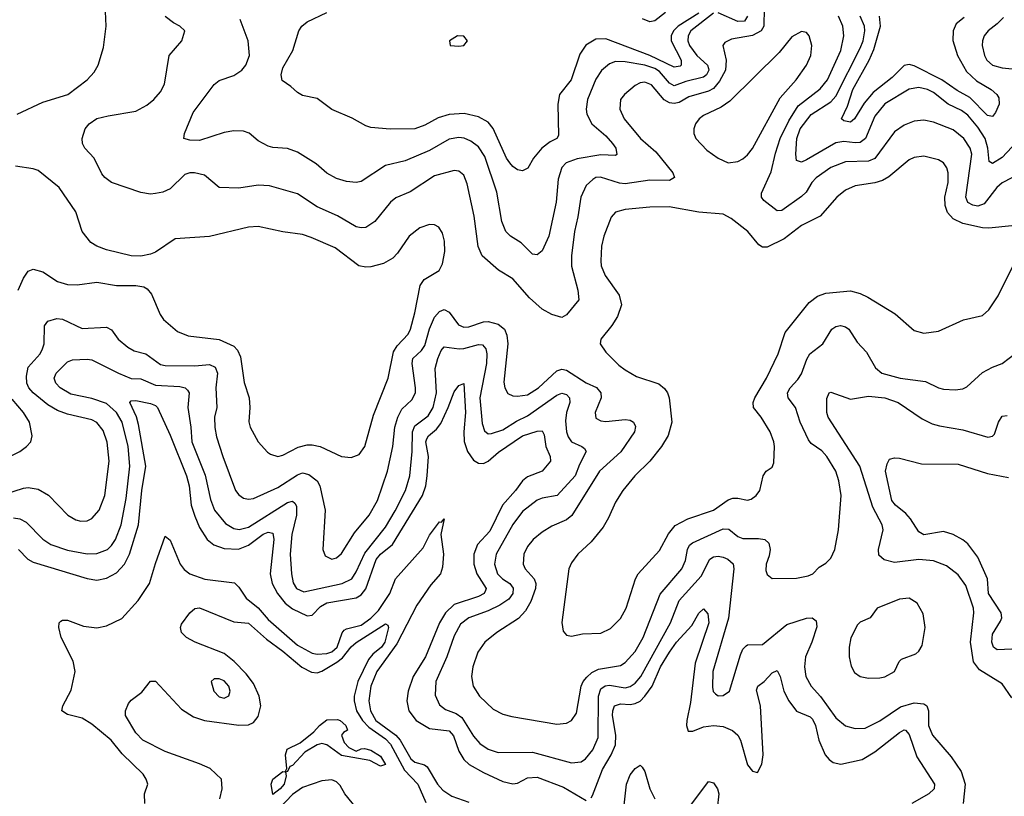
# Model space of a CAD drawing. Header units: inches. Extents: x 2001573 to 2220545, y 644482 to 846830.
# Tile 380 of 656: x 2072675 to 2076699, y 762420 to 765596. Entities that reach past the tile are written whole.
import ezdxf

# ---------------------------------------------------------------- set-up
doc = ezdxf.new("R2010")
doc.units = ezdxf.units.IN
doc.header["$MEASUREMENT"] = 0
doc.layers.add('C0776', color=7, linetype='Continuous')

msp = doc.modelspace()

# ---------------------------------------------------------------- linework, layer by layer
at = {"layer": 'C0776', "color": 5}
for points, elevation in [([(2072664.2, 765210), (2072770, 765258.3), (2072871.1, 765290), (2072951.1, 765350), (2072979.2, 765380.8), (2072995.6, 765410), (2073017.3, 765482.7), (2073028, 765570), (2073026.2, 765630)], 380), ([(2075717, 765643), (2075716.1, 765570), (2075704.5, 765550), (2075670, 765531.5), (2075584, 765516), (2075557.3, 765502.7), (2075549, 765490), (2075562.1, 765430), (2075558.8, 765390), (2075535.5, 765344.5), (2075510, 765314.9), (2075490, 765304.2), (2075410, 765281.1), (2075370, 765257.7), (2075350, 765252.8), (2075330, 765255.8), (2075308.1, 765268.1), (2075257, 765330), (2075230, 765341), (2075210, 765337.8), (2075190, 765327.2), (2075146.3, 765290), (2075130.2, 765270), (2075127.8, 765230), (2075145.8, 765190), (2075212.6, 765110), (2075275, 765055), (2075344.2, 764970), (2075351.6, 764950), (2075330, 764938), (2075250, 764939.4), (2075150, 764924.3), (2075126.8, 764926.8), (2075047.9, 764952.1), (2075030, 764949.9), (2075017.2, 764942.8), (2074990, 764917.2), (2074968.4, 764870), (2074956.4, 764790), (2074941.8, 764730), (2074929.6, 764630), (2074930, 764587.3), (2074956.3, 764490), (2074959.6, 764450), (2074910, 764388.4), (2074890, 764378.5), (2074850, 764390.8), (2074810, 764412.4), (2074758.4, 764458.4), (2074690, 764535.7), (2074632.1, 764572.1), (2074564.4, 764630), (2074548.8, 764668.8), (2074532.9, 764792.9), (2074504.2, 764924.2), (2074490, 764960.5), (2074470, 764975.8), (2074450, 764979.8), (2074370, 764956.8), (2074270, 764891.6), (2074212.3, 764867.7), (2074190, 764849.8), (2074126.7, 764770), (2074090, 764745.5), (2074070, 764744.2), (2074050, 764749.2), (2073974, 764794), (2073890, 764831), (2073810, 764883.5), (2073696.4, 764916.4), (2073650, 764918.6), (2073570, 764907.2), (2073490, 764909.7), (2073430, 764960.5), (2073389.7, 764969.7), (2073370, 764969.7), (2073350, 764963.5), (2073290, 764904.1), (2073260.5, 764890), (2073230, 764884.5), (2073210, 764882.9), (2073169.8, 764889.8), (2073049.6, 764930), (2073022.4, 764950), (2073010, 764965.1), (2072979.8, 765030), (2072940.5, 765070), (2072931.3, 765090), (2072929.6, 765110), (2072942.9, 765150), (2072958.4, 765170), (2072990, 765191.3), (2073036.6, 765203.4), (2073150, 765221.6), (2073193.9, 765246.1), (2073223.5, 765270), (2073250, 765301.1), (2073267.1, 765332.9), (2073285.1, 765450), (2073337, 765510), (2073349.2, 765550), (2073329.6, 765569.6), (2073302.8, 765582.8), (2073270, 765609.5)], 360), ([(2075510, 765622.4), (2075418.1, 765550), (2075407, 765530), (2075405.7, 765510), (2075412.4, 765490), (2075442.4, 765450), (2075485.6, 765410), (2075490, 765396.5), (2075491.5, 765390), (2075482, 765370), (2075470, 765361), (2075396.8, 765343.2), (2075350, 765325.6), (2075330, 765336.4), (2075290, 765384), (2075270, 765396.4), (2075230, 765410.2), (2075150, 765423.4), (2075110, 765424.6), (2075084.9, 765415.1), (2075052.3, 765387.7), (2075030, 765352.2), (2074995.9, 765270), (2074990.1, 765230), (2074992.2, 765210), (2075012.6, 765170), (2075070, 765120.4), (2075098.1, 765090), (2075110.8, 765070), (2075115.4, 765044.6), (2075110, 765040.5), (2075050, 765043.8), (2074953.6, 765026.4), (2074908.9, 765011.1), (2074890, 764992), (2074875.7, 764944.3), (2074867.7, 764850), (2074837.7, 764710), (2074810, 764651.3), (2074790, 764634), (2074770, 764636.4), (2074723.8, 764683.8), (2074680.4, 764710), (2074662.3, 764730), (2074645.5, 764770), (2074624.9, 764890), (2074576.3, 765036.3), (2074550, 765076.1), (2074518.9, 765098.9), (2074491.5, 765111.5), (2074470, 765114.7), (2074430, 765106.8), (2074350, 765060.4), (2074250, 765018.7), (2074170, 764999.6), (2074070, 764934.2), (2074050, 764929.8), (2074010, 764934.5), (2073970, 764946.2), (2073930, 764968.5), (2073886, 765006), (2073810, 765054.2), (2073770, 765069.8), (2073710, 765073.8), (2073690, 765079.3), (2073650, 765100.3), (2073612.1, 765132.1), (2073590, 765139.8), (2073550, 765140.9), (2073510, 765134.1), (2073410, 765102.5), (2073370, 765102.6), (2073345.2, 765110), (2073347.8, 765130), (2073383.8, 765216.2), (2073469.2, 765330.8), (2073490, 765346.9), (2073550, 765367.2), (2073582.4, 765390), (2073598.5, 765410), (2073613.6, 765450), (2073608.2, 765510), (2073576.1, 765596.1)], 340), ([(2075450, 765622), (2075365.9, 765570), (2075347.1, 765550), (2075337.5, 765530), (2075337.4, 765510), (2075377.9, 765430), (2075377.9, 765410), (2075373.7, 765406.3), (2075350, 765401.3), (2075250, 765449.1), (2075070, 765517.4), (2075030, 765516.6), (2074988.4, 765491.6), (2074964.4, 765455.6), (2074928.8, 765350), (2074881.3, 765290), (2074874.8, 765250), (2074877.5, 765122.5), (2074870.3, 765110), (2074843.3, 765096.7), (2074808.8, 765071.2), (2074774.6, 765030), (2074751.3, 764988.7), (2074730, 764978), (2074710, 764982.2), (2074690, 764995.5), (2074677.8, 765010), (2074664.9, 765030), (2074610, 765151.4), (2074590, 765176.5), (2074550, 765199.1), (2074491.9, 765211.9), (2074430, 765207.8), (2074384.8, 765195.2), (2074330, 765164), (2074290, 765149.8), (2074188.8, 765148.8), (2074110, 765155.4), (2074090, 765161.7), (2074033.8, 765193.8), (2073950, 765228.3), (2073890, 765274), (2073830, 765286), (2073810, 765297.6), (2073783.1, 765323.1), (2073747.5, 765347.5), (2073742.9, 765370), (2073750, 765398.8), (2073791.5, 765470), (2073815.8, 765550), (2073828.4, 765570), (2073850, 765587.7), (2073930, 765625.2)], 320), ([(2075314.7, 765625.3), (2075270, 765591.6), (2075250, 765587.3), (2075220, 765600)], 280), ([(2075649.3, 765610.7), (2075636.6, 765590), (2075610, 765588.3), (2075530, 765623.7)], 340), ([(2076730, 764948.8), (2076690, 764928.7), (2076668, 764910), (2076616.7, 764843.3), (2076590, 764833.6), (2076570, 764837.1), (2076550, 764848.7), (2076542.2, 764870), (2076565.5, 765045.5), (2076559.7, 765070), (2076533.9, 765110), (2076490, 765146.1), (2076410, 765176.8), (2076370, 765185), (2076330, 765180.3), (2076290, 765164.5), (2076250, 765136.8), (2076170, 765027.6), (2076143.3, 765016.7), (2076050, 765014), (2075990, 764990.9), (2075930, 764949.1), (2075912.2, 764930), (2075888.9, 764891.1), (2075870, 764873.2), (2075790, 764816.3), (2075770, 764814.6), (2075716.1, 764856.1), (2075706.8, 764870), (2075707.1, 764887.1), (2075745.6, 764974.4), (2075763.1, 765050), (2075782.8, 765110), (2075817.9, 765182.1), (2075856.4, 765243.6), (2075946.6, 765313.4), (2075976.6, 765350), (2076030.3, 765470), (2076043.5, 765530), (2076038.7, 765570), (2076021.2, 765610)], 360), ([(2076770, 765118.3), (2076690, 765032.2), (2076650, 765007.3), (2076636.4, 765016.4), (2076631.4, 765070), (2076620.1, 765110), (2076590, 765156.4), (2076550, 765205), (2076524.4, 765224.4), (2076470, 765249.9), (2076410, 765297.8), (2076385.4, 765310), (2076350, 765318), (2076310, 765311.6), (2076210, 765252), (2076170, 765201.4), (2076131.6, 765110), (2076110, 765094.1), (2076090, 765092.1), (2076042.4, 765097.6), (2076010, 765092), (2075890, 765022.7), (2075870, 765013.6), (2075850, 765019.5), (2075846.6, 765046.6), (2075850.8, 765110), (2075865.2, 765150), (2075910, 765208.1), (2075990, 765260.5), (2076010, 765283.1), (2076110, 765479), (2076121.5, 765510), (2076128.7, 765550), (2076127.4, 765570), (2076109.9, 765610)], 340), ([(2076535, 765605), (2076501.7, 765578.3), (2076489.6, 765550), (2076489.1, 765510.9), (2076507.4, 765450), (2076543.9, 765383.9), (2076585.7, 765345.7), (2076644.7, 765310), (2076667.7, 765290), (2076676.3, 765276.3), (2076677.3, 765250), (2076663, 765217), (2076650, 765199.7), (2076630, 765204.7), (2076557.5, 765277.5), (2076505.8, 765305.8), (2076443.7, 765350), (2076330, 765406.8), (2076310, 765412.5), (2076290, 765408.9), (2076240.6, 765359.4), (2076162.5, 765297.5), (2076125.6, 765254.5), (2076086, 765190), (2076070, 765177.3), (2076042.4, 765182.4), (2076034, 765190), (2076058.2, 765241.8), (2076079.8, 765310), (2076145.9, 765430), (2076165.6, 765474.4), (2076193.4, 765570), (2076188.9, 765610)], 320), ([(2076695, 765605), (2076670, 765578.9), (2076632.4, 765550), (2076616.5, 765530), (2076609.4, 765510), (2076608.6, 765490), (2076618, 765450), (2076628, 765430), (2076650, 765409.6), (2076690, 765398.4), (2076770.6, 765390.6)], 340), ([(2076730, 764752.3), (2076636.2, 764743.8), (2076610, 764745.4), (2076530, 764761.9), (2076490, 764781.7), (2076467, 764807), (2076456.5, 764836.5), (2076455.5, 764870), (2076469.2, 764930), (2076469.1, 764969.1), (2076464.1, 764990), (2076450.9, 765010), (2076430, 765022.2), (2076370, 765037.5), (2076330, 765032.2), (2076310, 765022.3), (2076226.5, 764953.5), (2076201.5, 764938.5), (2076170, 764928.1), (2076090, 764916.1), (2076050, 764898.2), (2076014.7, 764870), (2075946.9, 764793.1), (2075870, 764754.8), (2075799.8, 764700.2), (2075730, 764666.3), (2075710, 764665.3), (2075695.3, 764675.3), (2075650.9, 764730), (2075582.5, 764782.5), (2075550, 764800.4), (2075450, 764809), (2075329, 764831), (2075250, 764829.2), (2075150, 764819.8), (2075110, 764808.5), (2075092.2, 764787.8), (2075062.6, 764710), (2075053.1, 764670), (2075049.4, 764610), (2075051.8, 764590), (2075067.8, 764550), (2075125.2, 764470), (2075133.9, 764430), (2075117.4, 764382.6), (2075094.7, 764345.3), (2075050.3, 764290), (2075047.4, 764270), (2075070, 764236.9), (2075123.6, 764183.6), (2075150, 764163.6), (2075196.3, 764136.3), (2075287.4, 764107.4), (2075310, 764087.8), (2075322.9, 764070), (2075329.3, 764050), (2075340.6, 763950), (2075325, 763895), (2075298.4, 763850), (2075250.2, 763790), (2075189.3, 763730), (2075139.7, 763670), (2075110, 763622.4), (2075081.8, 763558.2), (2075059.3, 763520.7), (2075010, 763461.1), (2074956.5, 763410), (2074930, 763374.5), (2074919, 763350), (2074890.4, 763130.4), (2074895.5, 763095.5), (2074910, 763078.8), (2074930, 763075.5), (2074974.9, 763085.1), (2075050, 763087.4), (2075090, 763106.7), (2075130, 763146.7), (2075153.5, 763190), (2075191.2, 763308.8), (2075202, 763330), (2075290, 763424.6), (2075326.6, 763493.4), (2075353.1, 763526.9), (2075404.9, 763555.1), (2075509.9, 763590.1), (2075570, 763631.9), (2075590, 763639.7), (2075610, 763639.7), (2075650, 763630.4), (2075664.2, 763635.8), (2075684.5, 763650), (2075699.6, 763670), (2075712.7, 763730), (2075725.2, 763750), (2075750, 763766), (2075756.9, 763783.1), (2075759.3, 763850), (2075757.4, 763870), (2075742.2, 763910), (2075705.3, 763970), (2075674.4, 764010), (2075672.7, 764030), (2075679.9, 764050), (2075727.4, 764130), (2075774.5, 764230), (2075803.2, 764316.8), (2075900.7, 764439.3), (2075934.9, 764465.1), (2075970, 764478.2), (2076070, 764486.5), (2076110, 764475.9), (2076141.6, 764461.6), (2076253.1, 764393.1), (2076330, 764324.9), (2076370, 764313.4), (2076430, 764322.6), (2076532.1, 764367.9), (2076610, 764386.5), (2076635.1, 764410), (2076673.1, 764466.9), (2076745.1, 764610)], 380), ([(2072668.3, 764490), (2072690, 764538.3), (2072710, 764567.4), (2072730, 764575.6), (2072770, 764565.3), (2072830, 764525.8), (2072870, 764512.8), (2072910, 764511.1), (2072990, 764523.2), (2073070, 764509.2), (2073150, 764508.9), (2073182.7, 764502.8), (2073195.2, 764495.2), (2073213.4, 764473.4), (2073248.9, 764390), (2073262.6, 764370), (2073320.3, 764320.3), (2073363.2, 764303.2), (2073490, 764288.3), (2073550, 764260.5), (2073564.5, 764244.5), (2073576.7, 764216.7), (2073592.1, 764112.1), (2073612.5, 764050), (2073615.9, 764010), (2073611.1, 763951.1), (2073616.9, 763930), (2073649.5, 763869.5), (2073687.4, 763827.4), (2073699.5, 763819.5), (2073730.3, 763810.3), (2073750, 763814.7), (2073812.7, 763847.3), (2073850, 763857.2), (2073870, 763857.6), (2073903.1, 763850), (2073990, 763809.3), (2074030, 763805.2), (2074061.7, 763818.3), (2074085.7, 763850), (2074121.3, 763978.7), (2074181.1, 764130), (2074203, 764237.1), (2074217.5, 764262.5), (2074261.9, 764310), (2074271.4, 764330), (2074290, 764397.1), (2074311.6, 764508.4), (2074327.3, 764532.8), (2074389.3, 764570), (2074402.8, 764597.2), (2074412.5, 764647.5), (2074410.8, 764690), (2074402.7, 764722.7), (2074387.7, 764747.7), (2074370, 764757.2), (2074350, 764758.7), (2074310, 764744.5), (2074266.5, 764710), (2074219.4, 764640.6), (2074199.6, 764620.4), (2074161.4, 764598.6), (2074110, 764585.2), (2074090, 764583.6), (2074060.5, 764590), (2073963.5, 764663.5), (2073865.6, 764705.6), (2073830, 764717), (2073750, 764728.4), (2073650, 764749.8), (2073610, 764747.4), (2073450, 764709.8), (2073310, 764699.7), (2073230, 764645.1), (2073210, 764636.9), (2073170, 764628.8), (2073130, 764629.8), (2073030, 764654.5), (2072989.8, 764669.8), (2072965, 764685), (2072929.8, 764729.8), (2072904.7, 764810), (2072836.3, 764910), (2072750, 764978.9), (2072730, 764986.6), (2072657.6, 764997.6)], 380), ([(2072610, 763654.2), (2072690, 763680.5), (2072710, 763682.5), (2072750, 763676), (2072791.9, 763651.9), (2072871.8, 763570), (2072904.4, 763550), (2072924.9, 763544.9), (2072950, 763546.4), (2072970, 763556.1), (2073000.3, 763590), (2073022.6, 763650), (2073040.2, 763790), (2073031.8, 763868.2), (2073016, 763916), (2072990, 763948.2), (2072970, 763960.2), (2072870, 763982.6), (2072830, 763997.6), (2072790, 764021.3), (2072730, 764069.9), (2072711.9, 764090), (2072704.4, 764110), (2072702.2, 764137.8), (2072710, 764175.6), (2072758.1, 764230), (2072768.7, 764250), (2072774.2, 764270), (2072776.6, 764343.4), (2072790, 764363.2), (2072826.2, 764373.8), (2072850, 764370.9), (2072930, 764333.5), (2073030, 764339), (2073050, 764328), (2073077.5, 764290), (2073116.3, 764256.3), (2073142.3, 764242.3), (2073190, 764229.1), (2073250, 764186.2), (2073270, 764182.1), (2073390, 764180.9), (2073450, 764185.5), (2073474.4, 764174.3), (2073483.1, 764150), (2073477.1, 764090), (2073480.1, 764010), (2073471.4, 763970), (2073472.2, 763927.8), (2073479.2, 763890), (2073505.1, 763810), (2073556.8, 763670), (2073570, 763652.4), (2073590, 763639.3), (2073610, 763634.8), (2073630, 763637.3), (2073730, 763683.4), (2073810, 763734.5), (2073830, 763742.7), (2073856.7, 763736.7), (2073890.1, 763710.1), (2073901.1, 763690), (2073922.7, 763590), (2073913.6, 763430), (2073923.6, 763403.6), (2073950, 763389.3), (2073970, 763394.9), (2073990, 763412.9), (2074042.9, 763497.1), (2074102.5, 763570), (2074137.3, 763630), (2074178.6, 763750), (2074199.7, 763850), (2074208.1, 763930), (2074220.1, 763970), (2074236.8, 764003.2), (2074278.1, 764041.9), (2074292.1, 764070), (2074293.1, 764090), (2074278.2, 764190), (2074282.2, 764210), (2074316.5, 764243.5), (2074330, 764264.2), (2074350, 764332.3), (2074370, 764378.9), (2074390, 764402.7), (2074410, 764410.7), (2074430, 764399.8), (2074468.1, 764348.1), (2074490, 764338.5), (2074510, 764340.1), (2074570, 764360.5), (2074590, 764361.1), (2074630.4, 764350.4), (2074655.8, 764330), (2074665.5, 764305.5), (2074669.2, 764270), (2074653.7, 764113.7), (2074656.9, 764090), (2074670, 764066.7), (2074690, 764058), (2074710, 764055.9), (2074750, 764062.4), (2074795, 764090), (2074870, 764160.1), (2074890, 764166.3), (2074910, 764162.1), (2074990, 764111), (2075031.6, 764091.6), (2075050.1, 764070.1), (2075050.9, 764049.1), (2075026.4, 763990), (2075030, 763966), (2075050, 763955), (2075070, 763952.9), (2075150, 763960.7), (2075170, 763958.2), (2075183.6, 763950), (2075192.2, 763932.2), (2075188.1, 763910), (2075131, 763829), (2075043.8, 763750), (2074931.5, 763568.5), (2074909.7, 763550.3), (2074850, 763524.7), (2074810, 763500.2), (2074773, 763470), (2074750, 763441.5), (2074734.6, 763410), (2074733.1, 763370), (2074740.9, 763350), (2074777.5, 763310), (2074784.3, 763290), (2074783, 763270), (2074763.2, 763216.8), (2074741.8, 763178.2), (2074713.5, 763146.5), (2074624.7, 763090), (2074576.5, 763050), (2074547.6, 763010), (2074527, 762950), (2074521.1, 762910), (2074528.2, 762870), (2074554.4, 762830), (2074610, 762776.9), (2074650, 762756.5), (2074686.3, 762746.3), (2074870, 762715.6), (2074910, 762719.6), (2074930, 762730.3), (2074950, 762759.5), (2074969.9, 762870), (2074978.3, 762890), (2074992.3, 762907.7), (2075013.5, 762926.5), (2075039.7, 762940.3), (2075130, 762955.4), (2075150, 762967.5), (2075190, 763012.4), (2075222.6, 763070), (2075293, 763247), (2075380.8, 763350), (2075396.3, 763383.7), (2075403.7, 763430), (2075412.9, 763447.1), (2075424, 763456), (2075550, 763514.4), (2075572.7, 763512.7), (2075610, 763482), (2075630, 763474.7), (2075694.4, 763474.4), (2075720.3, 763470), (2075735.9, 763455.9), (2075741.5, 763430), (2075737.2, 763402.8), (2075725, 763370), (2075723.7, 763343.7), (2075730, 763327.3), (2075750.3, 763310.4), (2075850, 763311.7), (2075897.8, 763322.2), (2075916, 763330), (2075942.7, 763357.3), (2075970, 763373), (2075990, 763393.4), (2076005.7, 763430), (2076021.4, 763510), (2076032.8, 763650), (2076022.4, 763710), (2076009.9, 763750), (2075974.1, 763810), (2075953.4, 763833.4), (2075910, 763862.6), (2075898.2, 763878.2), (2075864.3, 763950), (2075844.9, 764010), (2075816.1, 764050), (2075813.2, 764070), (2075823.7, 764090), (2075855.3, 764124.7), (2075870, 764148.2), (2075891.7, 764208.3), (2075904, 764230), (2075957.1, 764270), (2075994, 764330), (2076010, 764340.7), (2076030, 764345.4), (2076050, 764339.7), (2076063.1, 764330), (2076097.2, 764277.2), (2076136.2, 764236.2), (2076172.1, 764172.1), (2076198.3, 764150), (2076273, 764130), (2076376.3, 764116.3), (2076430, 764090.2), (2076450, 764085.2), (2076497.8, 764082.2), (2076530, 764086.7), (2076545.4, 764094.6), (2076610, 764152.6), (2076650, 764175.5), (2076690.6, 764189.4), (2076747, 764233)], 360), ([(2072650, 763558.3), (2072675.2, 763555.2), (2072700.8, 763540.8), (2072770, 763471.7), (2072802.4, 763450), (2072870, 763426.8), (2072950, 763412.2), (2072990, 763413.6), (2073033.5, 763430), (2073050, 763445.2), (2073065.8, 763470), (2073089.4, 763530), (2073110, 763638), (2073125.5, 763770), (2073118.2, 763850), (2073093.4, 763950), (2073069.9, 763990), (2073030, 764026.1), (2072970, 764046.5), (2072884.4, 764064.4), (2072839.8, 764090), (2072822.9, 764110), (2072815.7, 764130), (2072824, 764150), (2072870, 764196.2), (2072890, 764204.6), (2072950, 764208.1), (2072970, 764204.8), (2073078.8, 764150), (2073130, 764129.2), (2073170, 764127.4), (2073230, 764101.8), (2073330, 764096.5), (2073351.5, 764090), (2073361, 764081), (2073367.8, 764070), (2073362.1, 764010), (2073374.5, 763930), (2073378.4, 763870), (2073432.9, 763732.9), (2073454.4, 763634.4), (2073471.3, 763590), (2073515.4, 763535.4), (2073550, 763515.1), (2073571.2, 763511.2), (2073610, 763520.9), (2073770, 763621), (2073790, 763626.4), (2073799.4, 763619.4), (2073806.2, 763606.2), (2073805.7, 763570), (2073786.9, 763490), (2073780.3, 763410), (2073785.5, 763330), (2073792.9, 763292.9), (2073806.1, 763270), (2073836.7, 763256.7), (2073992.6, 763290), (2074032.8, 763310), (2074050, 763337.4), (2074085.2, 763414.8), (2074170, 763520.8), (2074210, 763587.2), (2074252, 763670), (2074268.7, 763730), (2074279.2, 763830), (2074280.1, 763910), (2074290, 763935), (2074344.1, 763975.9), (2074364.9, 764010), (2074378.7, 764070), (2074373.1, 764170), (2074383.1, 764210), (2074397.4, 764242.6), (2074410, 764257.6), (2074470.3, 764249.7), (2074490, 764250.9), (2074550, 764267.6), (2074566, 764266), (2074580.4, 764250), (2074584.6, 764230), (2074582, 764190), (2074555.5, 764050), (2074564.7, 763944.7), (2074574.9, 763914.9), (2074590, 763903), (2074603.4, 763903.4), (2074650, 763918.9), (2074705.4, 763954.6), (2074750, 763975.4), (2074870, 764060.1), (2074890, 764068.3), (2074910, 764062.5), (2074922.5, 764050), (2074923.5, 764030), (2074909.6, 763990), (2074904.9, 763955.1), (2074909.6, 763910), (2074916.2, 763890), (2074930, 763869.5), (2074972.4, 763850), (2074982.8, 763842.8), (2074989.3, 763830), (2074962.5, 763777.5), (2074945.6, 763730), (2074870.9, 763650), (2074810, 763639.9), (2074789.3, 763630.7), (2074730, 763584.1), (2074690, 763531.4), (2074622.6, 763410), (2074615, 763370), (2074627.7, 763330), (2074647.8, 763310), (2074677.5, 763290), (2074691.6, 763271.6), (2074690.5, 763250), (2074673.3, 763226.7), (2074637.8, 763202.2), (2074590, 763178.8), (2074510, 763149.4), (2074476.3, 763123.7), (2074450, 763076.4), (2074420.3, 762990), (2074376.2, 762890), (2074373, 762833), (2074390, 762794.7), (2074415.2, 762775.2), (2074458.2, 762758.2), (2074482.4, 762742.4), (2074530, 762666.5), (2074555.4, 762635.4), (2074590, 762612.7), (2074630, 762599.2), (2074770, 762601.2), (2074930, 762557), (2074970, 762561.6), (2074987.1, 762572.9), (2075017.3, 762610), (2075039.1, 762660.9), (2075039.7, 762830), (2075050, 762859.2), (2075067.6, 762872.4), (2075085.6, 762874.4), (2075150, 762863.7), (2075170, 762868.7), (2075190, 762882.5), (2075213.3, 762910), (2075335, 763130), (2075370, 763221.3), (2075459.7, 763320.3), (2075495.8, 763390), (2075510, 763399.5), (2075530, 763402.4), (2075550, 763398.5), (2075569.6, 763389.6), (2075590.6, 763370.6), (2075593.5, 763350), (2075571, 763149), (2075508.2, 762930), (2075505.7, 762865.7), (2075509.1, 762849.1), (2075519.2, 762839.2), (2075530, 762831.4), (2075550, 762832.3), (2075575.8, 762850), (2075620.9, 762999.1), (2075630, 763021.1), (2075644.2, 763035.8), (2075650, 763039.2), (2075710, 763040.5), (2075810, 763122.9), (2075890, 763148.5), (2075913, 763150), (2075930, 763137.6), (2075932.9, 763112.9), (2075912.7, 763050), (2075886.5, 762990), (2075881.7, 762950), (2075888.1, 762910), (2075909.3, 762870), (2075947.7, 762827.7), (2076010, 762740.8), (2076050, 762708), (2076090, 762697.6), (2076130, 762698.8), (2076190, 762728.1), (2076274.1, 762785.9), (2076330, 762801.8), (2076370, 762798.5), (2076381.6, 762790), (2076389.6, 762770), (2076389.2, 762709.2), (2076405, 762670), (2076482, 762582), (2076522, 762522), (2076539.3, 762470), (2076531.1, 762390)], 340), ([(2072670, 763429.4), (2072708, 763390), (2072730, 763377.8), (2072950, 763310.1), (2072990, 763304.3), (2073030, 763312.2), (2073070, 763334.4), (2073102.8, 763370), (2073123.5, 763410), (2073160.4, 763530), (2073174.5, 763670), (2073190.8, 763770), (2073160.5, 763940.5), (2073151.9, 763971.9), (2073124.7, 764030), (2073130, 764037.2), (2073150, 764038.2), (2073210, 764027), (2073230, 764018.3), (2073237.5, 764010), (2073290, 763896.9), (2073356.6, 763730), (2073367.4, 763690), (2073376.1, 763610), (2073390, 763565.4), (2073410, 763519), (2073441.5, 763470), (2073468.6, 763448.6), (2073510, 763432.9), (2073569.6, 763430.4), (2073610, 763447.2), (2073670, 763492.4), (2073690, 763500.7), (2073710, 763495.6), (2073714, 763470), (2073699, 763330), (2073706.3, 763290), (2073728.6, 763250), (2073759.5, 763210), (2073790, 763186.2), (2073850, 763157.7), (2073870, 763161), (2073904.1, 763195.9), (2073930, 763211.6), (2074050, 763232), (2074070, 763243.7), (2074090, 763267.9), (2074131.2, 763388.8), (2074150, 763410.1), (2074198.9, 763450), (2074320.6, 763650), (2074334.3, 763690), (2074340.4, 763730), (2074345.2, 763810), (2074335.2, 763870), (2074338.4, 763881.6), (2074345.4, 763894.6), (2074378, 763922), (2074395.4, 763944.6), (2074426.4, 764010), (2074450, 764074), (2074470, 764100.2), (2074490, 764108), (2074496.7, 763990), (2074489.5, 763910), (2074491, 763871), (2074505.1, 763830), (2074530, 763794.8), (2074550, 763782.1), (2074570, 763780.6), (2074590, 763790.6), (2074632.2, 763827.8), (2074730, 763893.5), (2074790, 763913.8), (2074810, 763914.7), (2074818.3, 763898.3), (2074824.8, 763850), (2074843.2, 763810), (2074844.3, 763790), (2074809.7, 763750.3), (2074750, 763726.6), (2074729.5, 763710.5), (2074700.9, 763670), (2074647.8, 763610), (2074595.8, 763504.2), (2074545.8, 763450), (2074531.3, 763410), (2074530.5, 763370), (2074542.8, 763330), (2074580.8, 763270), (2074578.4, 763261.6), (2074573.4, 763250), (2074550, 763237.1), (2074450, 763204.1), (2074414.4, 763170), (2074390.5, 763130), (2074333.3, 762990), (2074283.6, 762910), (2074262.1, 762850), (2074257.5, 762810), (2074265.1, 762770), (2074295.7, 762730), (2074350, 762696.8), (2074430, 762687.7), (2074447.6, 762667.6), (2074470, 762604.7), (2074490.4, 762570.4), (2074511.6, 762550), (2074570, 762517.6), (2074650, 762481.2), (2074690, 762471.4), (2074710, 762474.3), (2074750, 762495.8), (2074790, 762498.5), (2074897.8, 762457.8), (2074990, 762403.2)], 320), ([(2072578.2, 763781.8), (2072675.6, 763830), (2072703, 763850), (2072720.5, 763870), (2072725.7, 763894.3), (2072714.4, 763950), (2072689.8, 763990), (2072644.2, 764044.2)], 380), ([(2076730, 762822.4), (2076690, 762879.7), (2076596.9, 762936.9), (2076573.4, 762970), (2076560.7, 763050), (2076575, 763170), (2076572.3, 763190), (2076541.9, 763281.9), (2076510, 763325.8), (2076462.8, 763362.8), (2076410, 763382.9), (2076350, 763388.1), (2076250, 763376.4), (2076207.3, 763387.3), (2076186, 763406), (2076184.5, 763430), (2076203.2, 763510), (2076200.3, 763530), (2076161.9, 763601.9), (2076108.1, 763770), (2075978.6, 763970), (2075974, 763990), (2075973.3, 764046.7), (2075983.7, 764070), (2075990, 764072.8), (2076070, 764044.4), (2076144, 764056), (2076210.4, 764050), (2076265.7, 764030), (2076363.6, 763963.6), (2076403.7, 763943.7), (2076434.4, 763934.4), (2076530, 763919.2), (2076630.9, 763889.1), (2076650, 763892.4), (2076658.4, 763901.6), (2076675.3, 763950), (2076690, 763974), (2076710, 763977.8)], 340), ([(2076730, 763021.7), (2076670, 763019), (2076654.2, 763030), (2076647.9, 763050), (2076650, 763083.1), (2076683.9, 763136.1), (2076689.4, 763150), (2076686.2, 763170), (2076634.7, 763250), (2076630.3, 763310), (2076590, 763398.3), (2076550, 763453.1), (2076530, 763469.3), (2076490, 763490.4), (2076450, 763502.9), (2076370, 763489.2), (2076350, 763501.5), (2076315.3, 763555.3), (2076296.5, 763576.5), (2076254.5, 763610), (2076239.7, 763630), (2076213.3, 763750), (2076219.8, 763780.3), (2076230, 763799.1), (2076250, 763804.2), (2076270, 763802.4), (2076360, 763780), (2076510, 763778), (2076630, 763739.8), (2076716, 763724)], 320), ([(2073186, 762390), (2073184.5, 762430), (2073198.3, 762470), (2073192.3, 762490), (2073179.3, 762510), (2073094.1, 762594.1), (2073049.2, 762650), (2072970, 762715.5), (2072930, 762739.9), (2072870, 762754.6), (2072846.8, 762770), (2072850.8, 762790), (2072885.5, 762854.5), (2072902.1, 762930), (2072893.2, 762973.2), (2072843.9, 763070), (2072834.2, 763110), (2072836.4, 763130), (2072843.2, 763136.8), (2072850, 763140.7), (2072870, 763140.2), (2072935.5, 763115.5), (2072990, 763109.5), (2073030, 763116.8), (2073092.4, 763147.6), (2073158.9, 763221.1), (2073205.9, 763290), (2073230, 763372.4), (2073270, 763483.7), (2073290, 763467.6), (2073330.6, 763370), (2073347.7, 763347.7), (2073369.8, 763329.8), (2073432, 763308), (2073552.4, 763292.4), (2073570, 763275), (2073601, 763230), (2073650, 763191.1), (2073690, 763142.8), (2073810, 763037.8), (2073870, 763005.8), (2073890, 763000.8), (2073930, 763004), (2073950, 763011.2), (2073971.7, 763030), (2073992.2, 763087.9), (2074001.1, 763098.9), (2074010, 763104.8), (2074070, 763119.3), (2074110, 763148.9), (2074140.6, 763179.4), (2074187.8, 763250), (2074211.3, 763310), (2074323.4, 763436.6), (2074350, 763488.2), (2074390, 763543.1), (2074398.3, 763541.7), (2074410, 763554.8), (2074396.3, 763490), (2074406.3, 763410), (2074402.4, 763357.6), (2074394.2, 763330), (2074355.1, 763284.9), (2074298.2, 763201.8), (2074216.4, 763043.6), (2074134.1, 762930), (2074109.5, 762870), (2074102, 762810), (2074107.9, 762770), (2074130, 762730.1), (2074212.7, 762670), (2074230.3, 762650), (2074273.1, 762573.1), (2074290, 762559.7), (2074329, 762549), (2074340, 762540), (2074381.9, 762470), (2074404.5, 762444.5), (2074440.3, 762420.3), (2074510, 762395.9)], 280), ([(2073493.1, 762410), (2073503, 762450), (2073499.5, 762490), (2073453.5, 762533.5), (2073410, 762553.2), (2073270, 762602.9), (2073177.7, 762650), (2073150, 762679.7), (2073107.8, 762750), (2073107.6, 762770), (2073120.1, 762799.9), (2073130, 762813.4), (2073174.3, 762845.7), (2073210, 762890.7), (2073230, 762890.7), (2073335.8, 762775.8), (2073385.3, 762745.3), (2073429.7, 762729.7), (2073570, 762711.2), (2073610, 762712.8), (2073630, 762721.3), (2073650, 762746.2), (2073659.9, 762790), (2073653.1, 762830), (2073630, 762881.9), (2073601, 762921), (2073551.2, 762971.2), (2073510, 763003.7), (2073391.5, 763050), (2073356.9, 763070), (2073336.2, 763090), (2073331.8, 763110), (2073336.6, 763123.4), (2073370, 763170.7), (2073390, 763188), (2073410, 763190.2), (2073550, 763133.7), (2073610, 763127.8), (2073683, 763063), (2073750, 763013.8), (2073827.5, 762947.5), (2073868.1, 762928), (2073890, 762924.8), (2073910, 762931.5), (2073971.1, 762968.9), (2073993.5, 762986.5), (2074030, 763031.5), (2074050, 763048.7), (2074170, 763125.5), (2074179.4, 763119.4), (2074182, 763110), (2074167, 763050), (2074153.9, 763030), (2074118.5, 763001.5), (2074100.8, 762979.2), (2074056.4, 762890), (2074042.3, 762830), (2074041.6, 762810), (2074051.2, 762770), (2074076.3, 762730), (2074102.1, 762702.1), (2074170, 762655.1), (2074190, 762633.7), (2074247, 762527), (2074301.7, 762470), (2074335.2, 762395.2)], 260), ([(2075010, 762413.6), (2075016.1, 762423.9), (2075057.4, 762530), (2075092.3, 762590), (2075109.2, 762630), (2075111.2, 762670), (2075097.7, 762750), (2075098.6, 762770), (2075106.4, 762790), (2075130, 762798.7), (2075170, 762795.9), (2075190, 762799.1), (2075210, 762808.7), (2075230, 762828.9), (2075260.1, 762870), (2075294.4, 762950), (2075330, 763009.1), (2075359.7, 763050), (2075421.4, 763118.6), (2075450, 763168.9), (2075470, 763186.3), (2075486.8, 763166.8), (2075490.9, 763130), (2075434.9, 762965.1), (2075416, 762804), (2075401.5, 762730), (2075400.1, 762710), (2075406.2, 762686.2), (2075426, 762686), (2075470, 762703.6), (2075510, 762710.1), (2075550, 762705), (2075588.5, 762688.5), (2075609.4, 762670), (2075620.4, 762650), (2075650, 762548.9), (2075670, 762522.6), (2075690, 762517.6), (2075708.3, 762551.7), (2075713, 762590), (2075702.7, 762790), (2075686.5, 762853.5), (2075691.4, 762870), (2075717.3, 762890), (2075750, 762925.2), (2075770, 762934), (2075782.2, 762910), (2075797.3, 762850), (2075818.8, 762810), (2075850, 762767.9), (2075905.3, 762745.3), (2075915.2, 762735.2), (2075927.1, 762710), (2075941, 762650), (2075966.6, 762590), (2075982.5, 762570), (2075998.8, 762558.8), (2076030.8, 762550.8), (2076117.6, 762570), (2076170, 762601.6), (2076270, 762680.8), (2076290, 762692.5), (2076294.6, 762690), (2076310, 762673.4), (2076341.2, 762581.2), (2076413.6, 762470), (2076412.3, 762450), (2076390.4, 762429.6), (2076321.3, 762390)], 320), ([(2075137.2, 762310), (2075155.4, 762470), (2075170, 762507.8), (2075190, 762533.9), (2075210, 762547.3), (2075218.8, 762538.8), (2075230, 762521.6), (2075249.8, 762450), (2075270, 762409.5)], 280), ([(2074050.9, 762370.9), (2074004.1, 762430), (2073984.3, 762464.3), (2073970, 762479.4), (2073950, 762487.1), (2073910, 762483.2), (2073830, 762455.4), (2073790, 762428.1), (2073735.3, 762370)], 260), ([(2075410, 762373.1), (2075490, 762480.9), (2075510, 762475.7), (2075527.1, 762450), (2075531.9, 762430), (2075525, 762370)], 280)]:
    msp.add_lwpolyline(points, dxfattribs=dict(at, elevation=elevation))
for points, elevation in [([(2075870, 765547), (2075830, 765525.6), (2075778.2, 765461.8), (2075577.2, 765262.8), (2075541.6, 765238.4), (2075470, 765204.5), (2075451.6, 765190), (2075436.5, 765170), (2075430.2, 765150), (2075430.3, 765130.3), (2075438.3, 765110), (2075482.9, 765062.9), (2075530, 765030.3), (2075570, 765010.4), (2075610, 765015.8), (2075630, 765027.2), (2075650, 765043.6), (2075670, 765068.9), (2075783.2, 765276.8), (2075847.6, 765350), (2075890.8, 765410), (2075908.5, 765450), (2075912.1, 765490), (2075900.7, 765530), (2075890, 765543.7)], 380), ([(2074464.7, 765530), (2074431.3, 765510), (2074434, 765490), (2074470, 765488), (2074490, 765491), (2074505.2, 765510), (2074490, 765529)], 320), ([(2076310, 763229.8), (2076270, 763225.8), (2076179.3, 763190), (2076150.3, 763149.7), (2076110, 763132), (2076098.3, 763121.7), (2076072, 763068), (2076065.2, 763030), (2076065.4, 762990), (2076072.7, 762952.7), (2076086.4, 762926.4), (2076110, 762910.3), (2076143.7, 762903.7), (2076190, 762904.4), (2076210, 762909.1), (2076249.6, 762930), (2076268.8, 762971.2), (2076279.1, 762980.9), (2076337, 763003), (2076350, 763013), (2076363.5, 763036.5), (2076375.1, 763110), (2076366.9, 763166.9), (2076342.6, 763210)], 360), ([(2073490, 762901.1), (2073470, 762900.7), (2073458, 762890), (2073467.6, 762850), (2073490, 762826.3), (2073510, 762820.9), (2073530, 762830.8), (2073534.8, 762850), (2073529.7, 762870), (2073510, 762891.8)], 280), ([(2074050, 762604.2), (2074070, 762614), (2074084.4, 762615.6), (2074110, 762609.1), (2074150, 762583.9), (2074170.1, 762550), (2074150, 762543.8), (2074105.9, 762565.9), (2073990, 762586.8), (2073930, 762631.1), (2073910, 762635.3), (2073890, 762630.9), (2073839.8, 762600.2), (2073790, 762546.6), (2073778.5, 762541.4), (2073770, 762521.2), (2073760.7, 762519.3), (2073764.1, 762504.1), (2073755.8, 762470), (2073738.8, 762450), (2073710, 762427.6), (2073702.6, 762470), (2073708.9, 762490), (2073750, 762521.1), (2073759.7, 762520.3), (2073766.3, 762533.7), (2073761.6, 762590), (2073767.8, 762612.2), (2073820.9, 762639.1), (2073876.9, 762683.1), (2073899.8, 762710), (2073930, 762732.8), (2073973.7, 762733.7), (2073984.9, 762730), (2074007.7, 762710), (2074014, 762690), (2073998.7, 762681.3), (2073990.4, 762670), (2074000.6, 762640.6), (2074019.8, 762619.8)], 240)]:
    msp.add_lwpolyline(points, close=True, dxfattribs=dict(at, elevation=elevation))

doc.saveas('drawing.dxf')
